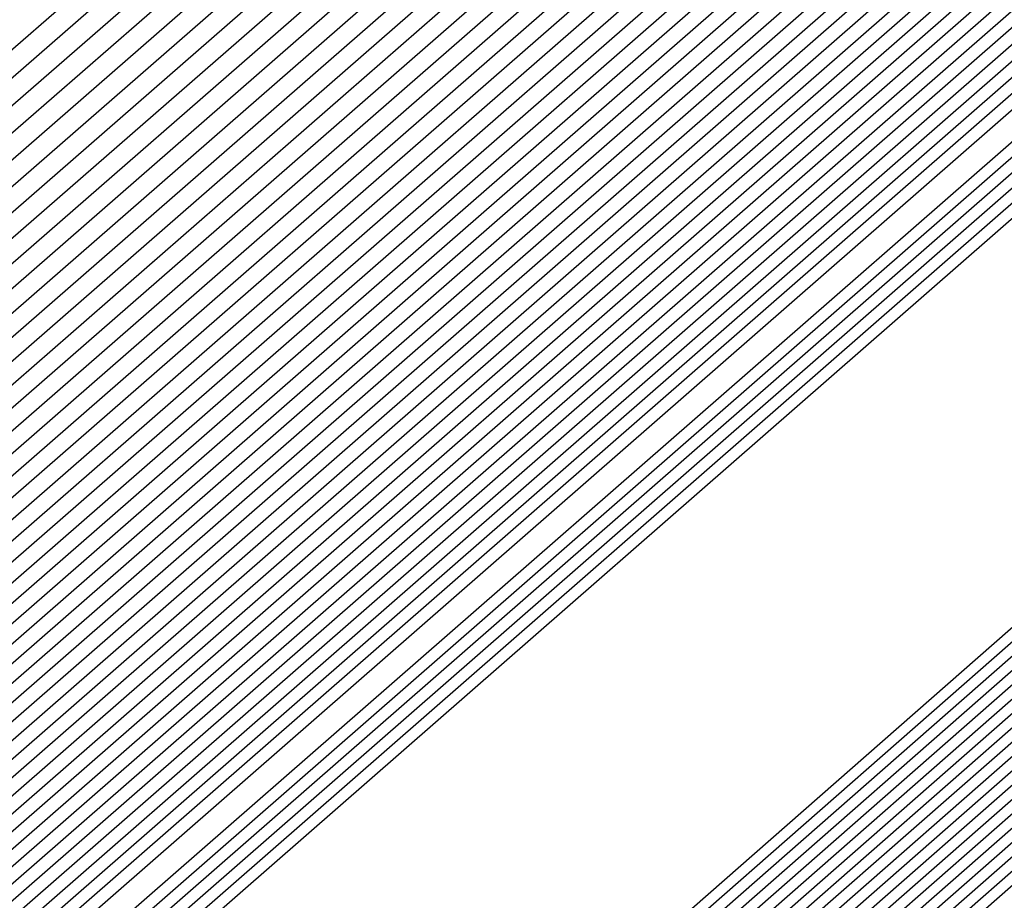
# Model space of a CAD drawing. Extents: x 3249832 to 3255657, y 13789405 to 13793316.
# Tile 989 of 1056: x 3253212.3903 to 3253212.4581, y 13791261.0568 to 13791261.1174. Entities that reach past the tile are written whole.
import ezdxf

# ---------------------------------------------------------------- set-up
doc = ezdxf.new("R2010")
doc.units = 0
doc.header["$LTSCALE"] = 100
doc.header["$MEASUREMENT"] = 0
for name, color, linetype in [('GRATIO_03231_CON', 1, 'CONTINUOUS'), ('GRATIO_0323_ICON', 1, 'CONTINUOUS'), ('TARGETS_EAST', 7, 'CONTINUOUS')]:
    doc.layers.add(name, color=color, linetype=linetype)

# ---------------------------------------------------------------- blocks, each defined once
blk = doc.blocks.new('Gratio_032316_contours')
at = {"layer": 'GRATIO_03231_CON', "color": 1, "linetype": 'Continuous', "flags": 128}
for points in [[(3253179.550267, 13791232.395029), (3253186.874414, 13791238.770013), (3253201.477501, 13791251.518979), (3253219.208231, 13791267.007142), (3253234.457627, 13791280.32933), (3253243.000283, 13791287.791533), (3253246.145111, 13791290.544398), (3253246.584601, 13791290.949743), (3253247.021869, 13791291.379004), (3253250.202537, 13791294.242122), (3253258.882853, 13791301.95866), (3253274.442625, 13791315.738665), (3253292.755901, 13791331.954127), (3253308.320283, 13791345.767528)], [(3253180.165438, 13791232.938016), (3253187.284875, 13791239.131551), (3253201.725162, 13791251.736777), (3253219.339021, 13791267.122277), (3253234.513145, 13791280.378622), (3253243.016437, 13791287.806466), (3253246.146682, 13791290.546762), (3253246.583888, 13791290.950539), (3253247.016449, 13791291.376392), (3253250.166335, 13791294.21318), (3253258.763902, 13791301.857324), (3253274.176051, 13791315.507242), (3253292.315837, 13791331.569332), (3253307.732852, 13791345.251979)], [(3253180.780609, 13791233.481003), (3253187.695336, 13791239.493089), (3253201.972823, 13791251.954576), (3253219.469811, 13791267.237409), (3253234.568663, 13791280.427913), (3253243.03259, 13791287.821399), (3253246.148254, 13791290.549125), (3253246.583174, 13791290.951335), (3253247.01103, 13791291.37378), (3253250.130132, 13791294.184237), (3253258.64495, 13791301.755989), (3253273.909475, 13791315.27582), (3253291.875768, 13791331.184533), (3253307.145422, 13791344.736429)], [(3253181.395779, 13791234.02399), (3253188.105796, 13791239.854627), (3253202.220483, 13791252.172373), (3253219.600605, 13791267.352541), (3253234.62418, 13791280.477205), (3253243.048743, 13791287.836333), (3253246.149825, 13791290.551488), (3253246.582461, 13791290.952131), (3253247.00561, 13791291.371168), (3253250.09393, 13791294.155295), (3253258.525999, 13791301.654654), (3253273.642899, 13791315.044399), (3253291.435703, 13791330.799734), (3253306.557991, 13791344.22088)], [(3253182.62612, 13791235.109965), (3253188.926717, 13791240.577703), (3253202.715805, 13791252.60797), (3253219.862185, 13791267.582808), (3253234.735216, 13791280.575787), (3253243.08105, 13791287.8662), (3253246.152968, 13791290.556214), (3253246.581034, 13791290.953723), (3253246.994771, 13791291.365943), (3253250.021525, 13791294.09741), (3253258.288097, 13791301.451983), (3253273.109746, 13791314.581556), (3253290.555574, 13791330.03014), (3253305.383131, 13791343.18978)], [(3253183.241291, 13791235.652952), (3253189.337178, 13791240.939241), (3253202.963466, 13791252.825768), (3253219.992975, 13791267.69794), (3253234.790735, 13791280.625079), (3253243.097204, 13791287.881133), (3253246.154539, 13791290.558578), (3253246.58032, 13791290.954518), (3253246.989352, 13791291.363331), (3253249.985323, 13791294.068467), (3253258.169146, 13791301.350649), (3253272.843172, 13791314.350135), (3253290.115509, 13791329.645341), (3253304.7957, 13791342.67423)], [(3253189.747638, 13791241.300779), (3253203.211127, 13791253.043565), (3253220.123765, 13791267.813075), (3253234.846252, 13791280.67437), (3253243.113357, 13791287.896066), (3253246.15611, 13791290.560941), (3253246.579607, 13791290.955314), (3253246.983932, 13791291.360719), (3253249.94912, 13791294.039525), (3253258.050194, 13791301.249313), (3253272.576596, 13791314.118713), (3253289.67544, 13791329.260546), (3253304.208269, 13791342.15868)], [(3253190.158098, 13791241.662317), (3253203.458788, 13791253.261364), (3253220.254555, 13791267.928207), (3253234.90177, 13791280.723661), (3253243.129511, 13791287.911), (3253246.157681, 13791290.563304), (3253246.578894, 13791290.95611), (3253246.978513, 13791291.358107), (3253249.912918, 13791294.010583), (3253257.931243, 13791301.147978), (3253272.31002, 13791313.88729), (3253289.235376, 13791328.875747), (3253303.620839, 13791341.64313)], [(3253190.979019, 13791242.385393), (3253203.954109, 13791253.696959), (3253220.516135, 13791268.158471), (3253235.012806, 13791280.822244), (3253243.161817, 13791287.940867), (3253246.160824, 13791290.56803), (3253246.577467, 13791290.957702), (3253246.967674, 13791291.352882), (3253249.840514, 13791293.952698), (3253257.693341, 13791300.945308), (3253271.776867, 13791313.424447), (3253288.355246, 13791328.106153), (3253302.445978, 13791340.612031)], [(3253191.38948, 13791242.746931), (3253204.20177, 13791253.914758), (3253220.646925, 13791268.273606), (3253235.068324, 13791280.871536), (3253243.177971, 13791287.9558), (3253246.162395, 13791290.570393), (3253246.576753, 13791290.958498), (3253246.962254, 13791291.35027), (3253249.804311, 13791293.923755), (3253257.57439, 13791300.843972), (3253271.510293, 13791313.193026), (3253287.915181, 13791327.721354), (3253301.858547, 13791340.096481)], [(3253191.79994, 13791243.108469), (3253204.449431, 13791254.132556), (3253220.777718, 13791268.388738), (3253235.123841, 13791280.920827), (3253243.194124, 13791287.970733), (3253246.163966, 13791290.572756), (3253246.57604, 13791290.959294), (3253246.956835, 13791291.347658), (3253249.768109, 13791293.894813), (3253257.455439, 13791300.742638), (3253271.243717, 13791312.961604), (3253287.475113, 13791327.336555), (3253301.271117, 13791339.580931)], [(3253192.210401, 13791243.470007), (3253204.697094, 13791254.350353), (3253220.908508, 13791268.50387), (3253235.179359, 13791280.970118), (3253243.210278, 13791287.985667), (3253246.165538, 13791290.57512), (3253246.575327, 13791290.96009), (3253246.951415, 13791291.345046), (3253249.731907, 13791293.86587), (3253257.336487, 13791300.641302), (3253270.977141, 13791312.730183), (3253287.035048, 13791326.95176), (3253300.683687, 13791339.065381)], [(3253193.031322, 13791244.193083), (3253205.192416, 13791254.78595), (3253221.170088, 13791268.734137), (3253235.290395, 13791281.068701), (3253243.242584, 13791288.015534), (3253246.16868, 13791290.579846), (3253246.5739, 13791290.961682), (3253246.940576, 13791291.339821), (3253249.659502, 13791293.807986), (3253257.098584, 13791300.438633), (3253270.443991, 13791312.26734), (3253286.154919, 13791326.182162), (3253299.508825, 13791338.034281)], [(3253193.441782, 13791244.554621), (3253205.440077, 13791255.003749), (3253221.300878, 13791268.849269), (3253235.345913, 13791281.117993), (3253243.258738, 13791288.030467), (3253246.170251, 13791290.582209), (3253246.573186, 13791290.962478), (3253246.935157, 13791291.337209), (3253249.623299, 13791293.779043), (3253256.979633, 13791300.337297), (3253270.177414, 13791312.035917), (3253285.714854, 13791325.797367), (3253298.921395, 13791337.518731)], [(3253193.852242, 13791244.916159), (3253205.687737, 13791255.221545), (3253221.431668, 13791268.964404), (3253235.401431, 13791281.167285), (3253243.274891, 13791288.045401), (3253246.171823, 13791290.584572), (3253246.572473, 13791290.963274), (3253246.929737, 13791291.334597), (3253249.587097, 13791293.750101), (3253256.860682, 13791300.235963), (3253269.910838, 13791311.804496), (3253285.274785, 13791325.412568), (3253298.333965, 13791337.003182)], [(3253194.262703, 13791245.277697), (3253205.935398, 13791255.439344), (3253221.562458, 13791269.079536), (3253235.456949, 13791281.216576), (3253243.291045, 13791288.060334), (3253246.173394, 13791290.586935), (3253246.571759, 13791290.96407), (3253246.924318, 13791291.331985), (3253249.550895, 13791293.721158), (3253256.741731, 13791300.134627), (3253269.644262, 13791311.573074), (3253284.834721, 13791325.027769), (3253297.746534, 13791336.487632)], [(3253195.083624, 13791246.000773), (3253206.43072, 13791255.874939), (3253221.824042, 13791269.3098), (3253235.567984, 13791281.315159), (3253243.323351, 13791288.090201), (3253246.176536, 13791290.591662), (3253246.570333, 13791290.965662), (3253246.913479, 13791291.32676), (3253249.47849, 13791293.663273), (3253256.503828, 13791299.931957), (3253269.111112, 13791311.110231), (3253283.954591, 13791324.258175), (3253296.571673, 13791335.456532)], [(3253195.494084, 13791246.362311), (3253206.678381, 13791256.092738), (3253221.954832, 13791269.424935), (3253235.623502, 13791281.36445), (3253243.339505, 13791288.105134), (3253246.178108, 13791290.594025), (3253246.569619, 13791290.966458), (3253246.908059, 13791291.324148), (3253249.442288, 13791293.634331), (3253256.384877, 13791299.830622), (3253268.844536, 13791310.87881), (3253283.514522, 13791323.873376), (3253295.984243, 13791334.940982)], [(3253195.904545, 13791246.72385), (3253206.926042, 13791256.310537), (3253222.085622, 13791269.540067), (3253235.67902, 13791281.413742), (3253243.355658, 13791288.120068), (3253246.179679, 13791290.596388), (3253246.568906, 13791290.967254), (3253246.90264, 13791291.321536), (3253249.406086, 13791293.605388), (3253256.265926, 13791299.729286), (3253268.57796, 13791310.647389), (3253283.074458, 13791323.488581), (3253295.396812, 13791334.425433)], [(3253196.315006, 13791247.085387), (3253207.173703, 13791256.528333), (3253222.216412, 13791269.655199), (3253235.734538, 13791281.463033), (3253243.371812, 13791288.135001), (3253246.18125, 13791290.598751), (3253246.568192, 13791290.96805), (3253246.89722, 13791291.318923), (3253249.369883, 13791293.576446), (3253256.146975, 13791299.627952), (3253268.311383, 13791310.415965), (3253282.634393, 13791323.103782), (3253294.809381, 13791333.909882)], [(3253197.135926, 13791247.808464), (3253207.669026, 13791256.963931), (3253222.477992, 13791269.885466), (3253235.845573, 13791281.561616), (3253243.404119, 13791288.164868), (3253246.184393, 13791290.603478), (3253246.566766, 13791290.969641), (3253246.886381, 13791291.313699), (3253249.297479, 13791293.518561), (3253255.909072, 13791299.425281), (3253267.778233, 13791309.953122), (3253281.754263, 13791322.334186), (3253293.634521, 13791332.878783)], [(3253197.546387, 13791248.170001), (3253207.916687, 13791257.181729), (3253222.608782, 13791270.000598), (3253235.901092, 13791281.610907), (3253243.420272, 13791288.179801), (3253246.185964, 13791290.605841), (3253246.566052, 13791290.970437), (3253246.880961, 13791291.311087), (3253249.261276, 13791293.489619), (3253255.79012, 13791299.323946), (3253267.511657, 13791309.721701), (3253281.314195, 13791321.949389), (3253293.04709, 13791332.363233), (3253299.249481, 13791337.924149)], [(3253197.956848, 13791248.531539), (3253208.164348, 13791257.399526), (3253222.739572, 13791270.115733), (3253235.95661, 13791281.660199), (3253243.436425, 13791288.194735), (3253246.187535, 13791290.608204), (3253246.565339, 13791290.971233), (3253246.875542, 13791291.308475), (3253249.225074, 13791293.460676), (3253255.671169, 13791299.222611), (3253267.245081, 13791309.49028), (3253280.87413, 13791321.564592), (3253292.459659, 13791331.847683), (3253298.58416, 13791337.338764)], [(3253198.367308, 13791248.893077), (3253208.412009, 13791257.617324), (3253222.870366, 13791270.230865), (3253236.012127, 13791281.70949), (3253243.452579, 13791288.209668), (3253246.189106, 13791290.610567), (3253246.564625, 13791290.972029), (3253246.870122, 13791291.305862), (3253249.188871, 13791293.431734), (3253255.552218, 13791299.121275), (3253266.978505, 13791309.258858), (3253280.434065, 13791321.179793), (3253291.87223, 13791331.332133), (3253297.91884, 13791336.75338)], [(3253199.188229, 13791249.616153), (3253208.907331, 13791258.05292), (3253223.131946, 13791270.461129), (3253236.123163, 13791281.808073), (3253243.484885, 13791288.239535), (3253246.192249, 13791290.615293), (3253246.563198, 13791290.973621), (3253246.859283, 13791291.300638), (3253249.116467, 13791293.373849), (3253255.314316, 13791298.918606), (3253266.445354, 13791308.796014), (3253279.553936, 13791320.410199), (3253290.697368, 13791330.301034), (3253296.588198, 13791335.582612)], [(3253199.598689, 13791249.977691), (3253209.154991, 13791258.270718), (3253223.262736, 13791270.576264), (3253236.178681, 13791281.857364), (3253243.501039, 13791288.254468), (3253246.19382, 13791290.617657), (3253246.562485, 13791290.974417), (3253246.853864, 13791291.298026), (3253249.080265, 13791293.344906), (3253255.195365, 13791298.817271), (3253266.178778, 13791308.564592), (3253279.113867, 13791320.0254), (3253290.109937, 13791329.785484), (3253295.922878, 13791334.997227)], [(3253200.00915, 13791250.339229), (3253209.402652, 13791258.488517), (3253223.393526, 13791270.691396), (3253236.234198, 13791281.906656), (3253243.517192, 13791288.269402), (3253246.195391, 13791290.62002), (3253246.561772, 13791290.975213), (3253246.848444, 13791291.295413), (3253249.044062, 13791293.315964), (3253255.076413, 13791298.715936), (3253265.912202, 13791308.333171), (3253278.673803, 13791319.640603), (3253289.522508, 13791329.269934), (3253295.257557, 13791334.411843)], [(3253200.41961, 13791250.700767), (3253209.650313, 13791258.706314), (3253223.524316, 13791270.806528), (3253236.289716, 13791281.955947), (3253243.533346, 13791288.284335), (3253246.196963, 13791290.622383), (3253246.561058, 13791290.976009), (3253246.843025, 13791291.292801), (3253249.00786, 13791293.287022), (3253254.957462, 13791298.614601), (3253265.645626, 13791308.101749), (3253278.233738, 13791319.255806), (3253288.935077, 13791328.754384), (3253294.592237, 13791333.826459)], [(3253201.240531, 13791251.423843), (3253210.145635, 13791259.141911), (3253223.785896, 13791271.036795), (3253236.400753, 13791282.05453), (3253243.565653, 13791288.314202), (3253246.200105, 13791290.627109), (3253246.559631, 13791290.977601), (3253246.832186, 13791291.287577), (3253248.935455, 13791293.229137), (3253254.71956, 13791298.41193), (3253265.112476, 13791307.638907), (3253277.353606, 13791318.48621), (3253287.760215, 13791327.723285), (3253293.261595, 13791332.65569)], [(3253201.650992, 13791251.785381), (3253210.393296, 13791259.35971), (3253223.916686, 13791271.151927), (3253236.45627, 13791282.103821), (3253243.581806, 13791288.329136), (3253246.201676, 13791290.629472), (3253246.558918, 13791290.978397), (3253246.826766, 13791291.284965), (3253248.899253, 13791293.200194), (3253254.600608, 13791298.310595), (3253264.845899, 13791307.407485), (3253276.913542, 13791318.101413), (3253287.172786, 13791327.207735)], [(3253215.278913, 13791264.123877), (3253208.327537, 13791257.89481), (3253202.311579, 13791252.485554), (3253202.061452, 13791252.146919), (3253210.640959, 13791259.577506), (3253224.047479, 13791271.267062)], [(3253216.271229, 13791264.999939), (3253209.151914, 13791258.623121), (3253202.926751, 13791253.028541), (3253202.471912, 13791252.508457), (3253210.888619, 13791259.795305), (3253224.178269, 13791271.382194)], [(3253218.255861, 13791266.752066), (3253210.800668, 13791260.079746), (3253204.157091, 13791254.114515), (3253203.292833, 13791253.231533), (3253211.383941, 13791260.2309), (3253224.439849, 13791271.612458)], [(3253219.248177, 13791267.62813), (3253211.625044, 13791260.808058), (3253204.772263, 13791254.657502), (3253203.703293, 13791253.593072), (3253211.631602, 13791260.448699), (3253224.570639, 13791271.727593)], [(3253220.240493, 13791268.504193), (3253212.449422, 13791261.536371), (3253205.387433, 13791255.200489), (3253204.113754, 13791253.954609), (3253211.879263, 13791260.666497), (3253224.701429, 13791271.842725)], [(3253221.232809, 13791269.380256), (3253213.273798, 13791262.264682), (3253206.002603, 13791255.743476), (3253204.524215, 13791254.316147), (3253212.126924, 13791260.884294), (3253224.832219, 13791271.957857)]]:
    blk.add_lwpolyline(points, dxfattribs=at)
at = {"layer": 'GRATIO_03231_CON', "color": 5, "linetype": 'Continuous', "flags": 128}
for points in [[(3253178.319926, 13791231.309054), (3253186.053494, 13791238.046937), (3253200.982177, 13791251.083383), (3253218.946651, 13791266.776878), (3253234.346592, 13791280.230748), (3253242.967977, 13791287.761666), (3253246.141969, 13791290.539672), (3253246.586028, 13791290.948151), (3253247.021068, 13791291.373941), (3253250.18182, 13791294.217704), (3253258.80647, 13791301.883558), (3253274.269372, 13791315.565571), (3253292.489554, 13791331.617619), (3253308.022214, 13791345.183537)], [(3253177.704756, 13791230.766067), (3253185.643033, 13791237.685398), (3253200.734516, 13791250.865585), (3253218.815861, 13791266.661746), (3253234.291074, 13791280.181456), (3253242.951823, 13791287.746732), (3253246.140397, 13791290.537309), (3253246.586741, 13791290.947355), (3253247.014362, 13791291.365837), (3253250.12102, 13791294.160915), (3253258.59804, 13791301.695547), (3253273.796257, 13791315.143359), (3253291.704555, 13791330.920638), (3253306.971337, 13791344.254342)], [(3253177.089585, 13791230.22308), (3253185.232573, 13791237.323861), (3253200.486855, 13791250.647788), (3253218.685071, 13791266.546611), (3253234.235555, 13791280.132165), (3253242.93567, 13791287.731799), (3253246.138826, 13791290.534946), (3253246.587455, 13791290.946559), (3253247.007656, 13791291.357733), (3253250.060221, 13791294.104125), (3253258.389611, 13791301.507537), (3253273.323142, 13791314.721148), (3253290.919561, 13791330.223658), (3253305.920461, 13791343.325148)], [(3253176.474414, 13791229.680093), (3253184.822112, 13791236.962323), (3253200.239195, 13791250.429989), (3253218.554281, 13791266.431479), (3253234.180037, 13791280.082873), (3253242.919516, 13791287.716865), (3253246.137255, 13791290.532583), (3253246.588168, 13791290.945763), (3253247.000951, 13791291.349628), (3253249.999421, 13791294.047336), (3253258.181181, 13791301.319527), (3253272.850028, 13791314.298938), (3253290.134562, 13791329.526677), (3253304.869584, 13791342.395954)], [(3253175.244073, 13791228.594119), (3253184.001191, 13791236.239247), (3253199.743873, 13791249.994392), (3253218.292697, 13791266.201212), (3253234.069002, 13791279.984291), (3253242.887209, 13791287.686999), (3253246.134112, 13791290.527856), (3253246.589595, 13791290.944171), (3253246.987539, 13791291.33342), (3253249.877822, 13791293.933757), (3253257.764321, 13791300.943507), (3253271.903798, 13791313.454514), (3253288.564569, 13791328.132716), (3253302.767831, 13791340.537565)], [(3253196.577061, 13791247.036147), (3253203.471051, 13791253.193803), (3253218.759506, 13791266.601258), (3253234.069714, 13791279.984133), (3253242.887716, 13791287.686623), (3253246.134624, 13791290.527313), (3253246.590308, 13791290.943375), (3253246.980833, 13791291.325315), (3253249.817023, 13791293.876967), (3253257.555891, 13791300.755497), (3253271.430682, 13791313.032305), (3253287.77957, 13791327.435736), (3253301.716954, 13791339.608371)], [(3253196.710569, 13791247.152543), (3253203.58621, 13791253.293811), (3253218.83398, 13791266.665582), (3253234.103448, 13791280.012829), (3253242.898008, 13791287.694797), (3253246.136358, 13791290.527838), (3253246.591022, 13791290.942579), (3253246.974128, 13791291.317211), (3253249.756224, 13791293.820178), (3253257.347461, 13791300.567486), (3253270.957567, 13791312.610093), (3253286.994572, 13791326.738755), (3253300.666077, 13791338.679176)], [(3253196.844077, 13791247.26894), (3253203.701371, 13791253.393818), (3253218.908454, 13791266.729905), (3253234.137183, 13791280.041526), (3253242.9083, 13791287.702971), (3253246.138093, 13791290.528363), (3253246.591735, 13791290.941783), (3253246.967422, 13791291.309107), (3253249.695424, 13791293.763388), (3253257.139032, 13791300.379476), (3253270.484453, 13791312.187881), (3253286.209573, 13791326.041774), (3253299.615201, 13791337.749981)], [(3253197.111093, 13791247.501735), (3253203.931691, 13791253.593836), (3253219.057401, 13791266.858547), (3253234.204654, 13791280.09892), (3253242.928884, 13791287.71932), (3253246.141561, 13791290.529414), (3253246.593162, 13791290.940191), (3253246.954011, 13791291.292898), (3253249.573825, 13791293.649809), (3253256.722172, 13791300.003456), (3253269.538223, 13791311.34346), (3253284.63958, 13791324.647813), (3253297.513447, 13791335.891592)], [(3253197.244601, 13791247.618131), (3253204.046851, 13791253.693843), (3253219.131875, 13791266.92287), (3253234.238388, 13791280.127617), (3253242.939176, 13791287.727494), (3253246.143296, 13791290.529939), (3253246.593875, 13791290.939395), (3253246.947305, 13791291.284794), (3253249.513026, 13791293.59302), (3253256.513742, 13791299.815445), (3253269.065109, 13791310.92125), (3253283.854581, 13791323.950833), (3253296.46257, 13791334.962398)], [(3253197.378109, 13791247.734529), (3253204.162012, 13791253.793851), (3253219.206348, 13791266.987193), (3253234.272124, 13791280.156313), (3253242.949468, 13791287.735668), (3253246.14503, 13791290.530465), (3253246.594589, 13791290.9386), (3253246.940599, 13791291.27669), (3253249.452226, 13791293.53623), (3253256.305312, 13791299.627435), (3253268.591994, 13791310.499038), (3253283.069583, 13791323.253852), (3253295.411694, 13791334.033204)], [(3253197.511617, 13791247.850926), (3253204.277171, 13791253.893859), (3253219.280822, 13791267.051512), (3253234.305859, 13791280.18501), (3253242.95976, 13791287.743843), (3253246.146765, 13791290.53099), (3253246.595302, 13791290.937804), (3253246.933893, 13791291.268586), (3253249.391427, 13791293.479441), (3253256.096882, 13791299.439425), (3253268.118879, 13791310.076826), (3253282.284588, 13791322.55687), (3253294.360818, 13791333.104009)], [(3253197.778633, 13791248.083719), (3253204.507492, 13791254.093876), (3253219.429769, 13791267.180159), (3253234.373329, 13791280.242404), (3253242.980343, 13791287.760191), (3253246.150233, 13791290.532041), (3253246.596729, 13791290.936212), (3253246.920482, 13791291.252377), (3253249.269828, 13791293.365862), (3253255.680023, 13791299.063404), (3253267.172648, 13791309.232405), (3253280.714591, 13791321.162909), (3253292.259064, 13791331.24562), (3253298.86322, 13791336.863506)], [(3253197.912141, 13791248.200117), (3253204.622651, 13791254.193883), (3253219.504243, 13791267.244478), (3253234.407064, 13791280.271101), (3253242.990635, 13791287.768365), (3253246.151968, 13791290.532566), (3253246.597442, 13791290.935416), (3253246.913776, 13791291.244273), (3253249.209028, 13791293.309072), (3253255.471593, 13791298.875394), (3253266.699533, 13791308.810193), (3253279.929596, 13791320.465926), (3253291.208188, 13791330.316426), (3253297.66843, 13791335.812021)], [(3253198.045649, 13791248.316514), (3253204.737812, 13791254.293891), (3253219.578716, 13791267.308801), (3253234.440798, 13791280.299798), (3253243.000927, 13791287.77654), (3253246.153702, 13791290.533091), (3253246.598156, 13791290.93462), (3253246.907071, 13791291.236168), (3253249.148229, 13791293.252283), (3253255.263163, 13791298.687384), (3253266.226419, 13791308.387983), (3253279.144597, 13791319.768946), (3253290.157311, 13791329.387232), (3253296.473639, 13791334.760535)], [(3253198.179157, 13791248.43291), (3253204.852971, 13791254.393901), (3253219.65319, 13791267.373124), (3253234.474533, 13791280.328495), (3253243.011219, 13791287.784714), (3253246.155437, 13791290.533616), (3253246.598869, 13791290.933824), (3253246.900365, 13791291.228064), (3253249.087429, 13791293.195493), (3253255.054733, 13791298.499374), (3253265.753304, 13791307.965772), (3253278.359599, 13791319.071965), (3253289.106434, 13791328.458038), (3253295.27885, 13791333.70905)], [(3253198.446173, 13791248.665705), (3253205.083292, 13791254.593916), (3253219.802137, 13791267.501766), (3253234.542003, 13791280.385889), (3253243.031803, 13791287.801062), (3253246.158905, 13791290.534667), (3253246.600296, 13791290.932232), (3253246.886954, 13791291.211856), (3253248.96583, 13791293.081914), (3253254.637874, 13791298.123353), (3253264.807075, 13791307.12135), (3253276.789604, 13791317.678004), (3253287.004681, 13791326.599649), (3253292.889269, 13791331.606079), (3253295.951331, 13791334.070942)], [(3253198.579681, 13791248.782102), (3253205.198453, 13791254.693924), (3253219.876611, 13791267.566089), (3253234.575738, 13791280.414585), (3253243.042095, 13791287.809237), (3253246.16064, 13791290.535192), (3253246.60101, 13791290.931436), (3253246.880248, 13791291.203751), (3253248.905031, 13791293.025125), (3253254.429444, 13791297.935343), (3253264.33396, 13791306.699138), (3253276.004607, 13791316.981023), (3253285.953804, 13791325.670454), (3253291.694479, 13791330.554594), (3253294.7416, 13791333.011419)], [(3253198.713189, 13791248.898498), (3253205.313612, 13791254.793933), (3253219.951085, 13791267.630412), (3253234.609474, 13791280.443283), (3253243.052387, 13791287.817411), (3253246.162374, 13791290.535718), (3253246.601723, 13791290.93064), (3253246.873542, 13791291.195647), (3253248.844232, 13791292.968335), (3253254.221014, 13791297.747333), (3253263.860844, 13791306.276928), (3253275.21961, 13791316.284043), (3253284.902928, 13791324.74126), (3253290.499689, 13791329.503109), (3253293.53187, 13791331.951897)], [(3253198.846697, 13791249.014895), (3253205.428774, 13791254.893941), (3253220.025558, 13791267.694732), (3253234.643209, 13791280.47198), (3253243.062679, 13791287.825585), (3253246.164109, 13791290.536243), (3253246.602436, 13791290.929844), (3253246.866836, 13791291.187543), (3253248.783432, 13791292.911546), (3253254.012584, 13791297.559322), (3253263.387729, 13791305.854716), (3253274.434612, 13791315.58706), (3253283.852051, 13791323.812065), (3253289.304899, 13791328.451623), (3253292.322139, 13791330.892375), (3253295.398785, 13791333.387147)]]:
    blk.add_lwpolyline(points, dxfattribs=at)
at = {"layer": 'GRATIO_0323_ICON', "color": 7, "linetype": 'Continuous', "flags": 128}
for points in [[(3253175.859244, 13791229.137106), (3253184.411652, 13791236.600784), (3253199.991534, 13791250.212191), (3253218.423487, 13791266.316347), (3253234.12452, 13791280.033582), (3253242.903363, 13791287.701932), (3253246.135684, 13791290.53022), (3253246.588881, 13791290.944967), (3253246.994245, 13791291.341524), (3253249.938622, 13791293.990546), (3253257.972751, 13791301.131516), (3253272.376913, 13791313.876726), (3253289.349564, 13791328.829697), (3253303.818707, 13791341.466759)], [(3253182.01095, 13791234.566977), (3253188.516256, 13791240.216165), (3253202.468144, 13791252.390171), (3253219.731395, 13791267.467676), (3253234.679698, 13791280.526496), (3253243.064897, 13791287.851266), (3253246.151396, 13791290.553851), (3253246.581747, 13791290.952927), (3253247.000191, 13791291.368556), (3253250.057728, 13791294.126352), (3253258.407048, 13791301.553319), (3253273.376322, 13791314.812978), (3253290.995638, 13791330.414939), (3253305.970561, 13791343.705329)], [(3253196.977585, 13791247.385338), (3253203.81653, 13791253.493826), (3253218.982927, 13791266.794228), (3253234.170919, 13791280.070222), (3253242.918592, 13791287.711146), (3253246.139827, 13791290.528889), (3253246.592449, 13791290.940987), (3253246.960716, 13791291.301003), (3253249.634624, 13791293.706599), (3253256.930602, 13791300.191466), (3253270.011338, 13791311.765671), (3253285.424578, 13791325.344794), (3253298.564324, 13791336.820787)], [(3253197.645125, 13791247.967322), (3253204.392332, 13791253.993868), (3253219.355296, 13791267.115835), (3253234.339593, 13791280.213708), (3253242.970052, 13791287.752017), (3253246.148499, 13791290.531515), (3253246.596016, 13791290.937008), (3253246.927188, 13791291.260481), (3253249.330627, 13791293.422651), (3253255.888453, 13791299.251414), (3253267.645763, 13791309.654617), (3253281.499589, 13791321.859889), (3253293.30994, 13791332.174815)], [(3253198.312665, 13791248.549307), (3253204.968133, 13791254.493908), (3253219.727664, 13791267.437447), (3253234.508269, 13791280.357192), (3253243.021511, 13791287.792888), (3253246.157171, 13791290.534142), (3253246.599583, 13791290.933028), (3253246.893659, 13791291.21996), (3253249.02663, 13791293.138704), (3253254.846303, 13791298.311363), (3253265.28019, 13791307.54356), (3253277.574602, 13791318.374985), (3253288.055557, 13791327.528843), (3253294.084059, 13791332.657565)], [(3253190.568559, 13791242.023855), (3253203.706449, 13791253.479162), (3253220.385345, 13791268.043339), (3253234.957288, 13791280.772953), (3253243.145664, 13791287.925933), (3253246.159253, 13791290.565667), (3253246.57818, 13791290.956906), (3253246.973093, 13791291.355494), (3253249.876716, 13791293.98164), (3253257.812292, 13791301.046643), (3253272.043444, 13791313.655869), (3253288.795311, 13791328.490948), (3253303.033409, 13791341.12758)], [(3253198.980205, 13791249.131293), (3253205.543933, 13791254.993949), (3253220.100032, 13791267.759055), (3253234.676943, 13791280.500676), (3253243.07297, 13791287.833759), (3253246.165843, 13791290.536768), (3253246.60315, 13791290.929048), (3253246.860131, 13791291.179438), (3253248.722633, 13791292.854756), (3253253.804154, 13791297.371312), (3253262.914614, 13791305.432505), (3253273.649615, 13791314.89008), (3253282.801174, 13791322.882871), (3253288.110109, 13791327.400138), (3253291.112409, 13791329.832853), (3253294.292856, 13791332.422414)], [(3253192.620861, 13791243.831545), (3253204.944755, 13791254.568152), (3253221.039298, 13791268.619005), (3253235.234877, 13791281.01941), (3253243.226431, 13791288.0006), (3253246.167109, 13791290.577483), (3253246.574613, 13791290.960886), (3253246.945996, 13791291.342433), (3253249.695704, 13791293.836928), (3253257.217535, 13791300.539968), (3253270.710565, 13791312.498762), (3253286.594983, 13791326.566961), (3253300.096256, 13791338.549831)], [(3253194.673164, 13791245.639236), (3253206.183059, 13791255.657143), (3253221.693248, 13791269.194668), (3253235.512467, 13791281.265868), (3253243.307198, 13791288.075267), (3253246.174965, 13791290.589299), (3253246.571046, 13791290.964866), (3253246.918898, 13791291.329372), (3253249.514692, 13791293.692216), (3253256.622779, 13791300.033292), (3253269.377686, 13791311.341653), (3253284.394656, 13791324.642974), (3253297.159103, 13791335.972082)], [(3253196.725465, 13791247.446925), (3253207.421363, 13791256.746132), (3253222.347202, 13791269.770334), (3253235.790055, 13791281.512325), (3253243.387965, 13791288.149935), (3253246.182821, 13791290.601114), (3253246.567479, 13791290.968846), (3253246.8918, 13791291.316311), (3253249.333681, 13791293.547504), (3253256.028024, 13791299.526616), (3253268.044807, 13791310.184544), (3253282.194328, 13791322.718985), (3253294.221951, 13791333.394333)], [(3253198.777768, 13791249.254615), (3253208.65967, 13791257.835123), (3253223.001156, 13791270.345997), (3253236.067645, 13791281.758781), (3253243.468732, 13791288.224602), (3253246.190678, 13791290.61293), (3253246.563912, 13791290.972825), (3253246.864703, 13791291.30325), (3253249.152669, 13791293.402791), (3253255.433267, 13791299.019941), (3253266.71193, 13791309.027437), (3253279.994001, 13791320.794996), (3253291.284799, 13791330.816584), (3253297.253519, 13791336.167996)], [(3253200.830071, 13791251.062305), (3253209.897974, 13791258.924112), (3253223.655106, 13791270.921663), (3253236.345234, 13791282.005238), (3253243.549499, 13791288.299269), (3253246.198534, 13791290.624746), (3253246.560345, 13791290.976805), (3253246.837605, 13791291.290189), (3253248.971658, 13791293.258079), (3253254.838511, 13791298.513265), (3253265.379052, 13791307.870328), (3253277.793673, 13791318.871007), (3253288.347646, 13791328.238834), (3253293.926916, 13791333.241075)], [(3253217.263545, 13791265.876003), (3253209.97629, 13791259.351434), (3253203.541921, 13791253.571528), (3253202.882372, 13791252.869995), (3253211.13628, 13791260.013103), (3253224.309059, 13791271.497326)], [(3253222.225125, 13791270.25632), (3253214.098176, 13791262.992995), (3253206.617775, 13791256.286463), (3253204.934676, 13791254.677686), (3253212.374585, 13791261.102093), (3253224.963009, 13791272.07299)]]:
    blk.add_lwpolyline(points, dxfattribs=at)

msp = doc.modelspace()

# ---------------------------------------------------------------- block references
at = {"layer": 'TARGETS_EAST'}
msp.add_blockref('Gratio_032316_contours', (0, 0), dxfattribs=at)

doc.saveas('drawing.dxf')
